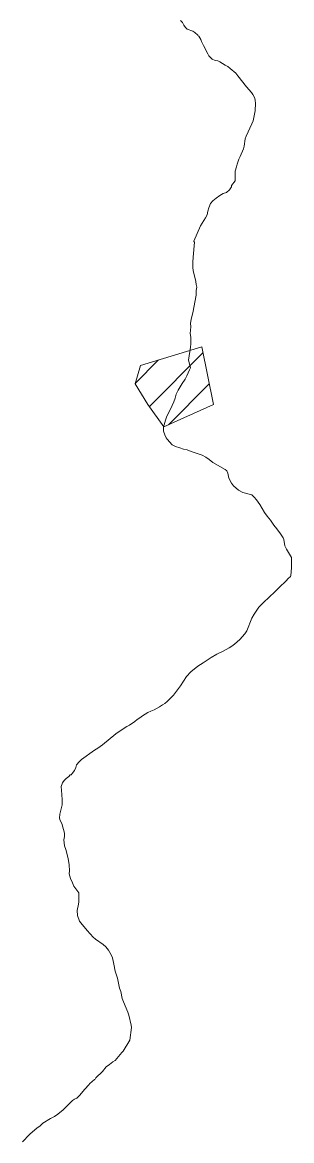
# Model space of a CAD drawing. Extents: x 553962 to 842807, y 8883888 to 9032388.
# Drawn here: x 593971 to 594379, y 8917295 to 8918990 of the extents above; entities that cross this region are included whole.
import ezdxf

# ---------------------------------------------------------------- set-up
doc = ezdxf.new("R2010")
doc.units = 0
doc.header["$LTSCALE"] = 20
doc.layers.add('6', color=7, linetype='Continuous', lineweight=13)

msp = doc.modelspace()

# ---------------------------------------------------------------- linework, layer by layer
at = {"layer": '6'}
for p, q in [((594163.53, 8918408.06), (594244.78, 8918489.31)), ((594141.99, 8918443.09), (594177.56, 8918478.66)), ((594192.4, 8918380.37), (594254.28, 8918442.24))]:
    msp.add_line(p, q, dxfattribs=at)
for points in [[(594210.98, 8918993.19), (594213.81, 8918990.13), (594215.9, 8918986.02), (594218.07, 8918982.6), (594220.77, 8918980), (594229.21, 8918976.94), (594232.71, 8918974.77), (594237.09, 8918971.18), (594237.56, 8918969.7), (594238.52, 8918969.25), (594241.68, 8918964.53), (594242.72, 8918961.48), (594245.65, 8918955.19), (594252.2, 8918942.68), (594253.91, 8918939.86), (594258.67, 8918934.46), (594263.25, 8918932.78), (594267.25, 8918931.83), (594270.38, 8918930.47), (594278.68, 8918925.53), (594282.36, 8918923.66), (594285.81, 8918920.42), (594294.42, 8918913.42), (594297.89, 8918909.5), (594310.82, 8918892.41), (594318.5, 8918884.09)], [(594318.5, 8918884.09), (594320.64, 8918880.76), (594323.3, 8918875.56), (594324.18, 8918871.71), (594324.4, 8918867.86), (594324.17, 8918856.3), (594321.05, 8918841.22), (594318.71, 8918836.72), (594310.09, 8918817.77), (594309.01, 8918813.92), (594307.09, 8918802.52), (594306.09, 8918798.84), (594301.07, 8918786.96), (594299.11, 8918782.94), (594296.64, 8918775.55), (594295.72, 8918771.54), (594293.58, 8918764.58), (594293.4, 8918763.34), (594293.73, 8918750.27), (594288.27, 8918743.2), (594288.31, 8918740.99), (594285.29, 8918736.34), (594280.24, 8918732.5), (594275.49, 8918730.87), (594270.26, 8918727.65), (594265.02, 8918724.03), (594259.99, 8918719.73), (594256.27, 8918715.78), (594253.81, 8918709.29), (594252.29, 8918704.33), (594250.97, 8918698.77), (594248.89, 8918693.79), (594241.16, 8918682.04), (594231.13, 8918658.5), (594231.18, 8918658.11), (594232.02, 8918657.29), (594229.8, 8918634.39)], [(594229.8, 8918634.39), (594229.38, 8918626.84), (594229.39, 8918618.71), (594229.86, 8918614.27), (594234.24, 8918597.47), (594234.53, 8918593.03), (594235.32, 8918588.74), (594234.5, 8918584.13), (594234.25, 8918576.56), (594229.43, 8918550.13), (594227.68, 8918544.22), (594226.72, 8918539.68), (594225.99, 8918534.12), (594225.99, 8918534.12), (594226.35, 8918528.81), (594225.75, 8918523.67), (594225.54, 8918518.71), (594226.18, 8918513.04), (594226.37, 8918503.13), (594225.92, 8918497.82), (594222.89, 8918478.49), (594225.74, 8918466.43), (594224.19, 8918463.58), (594220.58, 8918454.33), (594217.91, 8918449.33), (594213.45, 8918443.04), (594207.03, 8918432.63), (594204.28, 8918426.84), (594202.56, 8918420.77), (594200.61, 8918415.21), (594195.47, 8918404.08), (594190.08, 8918393.26), (594187.86, 8918387.54), (594184.71, 8918376.58), (594184.9, 8918370.85), (594187, 8918364.86), (594189.08, 8918360.33), (594190.75, 8918358.69), (594197.94, 8918349.7), (594203.02, 8918347.26), (594209.89, 8918345.36), (594215.47, 8918343.47), (594221.02, 8918342.34), (594226.95, 8918339.69), (594243.44, 8918334.15), (594249, 8918331.15), (594254.26, 8918327.9), (594259.73, 8918323.25), (594278.37, 8918312.62), (594280.88, 8918310.59), (594282.43, 8918307.04), (594284.24, 8918299.18), (594288, 8918291.63), (594291.14, 8918287.71), (594298.45, 8918281.2), (594305.1, 8918277.91), (594318.69, 8918273.9), (594322.32, 8918270.73), (594326, 8918266.52), (594330.92, 8918259.38), (594338.12, 8918247.56), (594342.16, 8918241.89), (594346.99, 8918235.84), (594352.25, 8918228.3), (594356.94, 8918222.72)], [(594356.94, 8918222.72), (594362.6, 8918215.17), (594366.27, 8918208.76), (594367.23, 8918206.5), (594369.17, 8918197.05), (594371.31, 8918191.99), (594379.13, 8918179.03), (594379.27, 8918164.02), (594378.1, 8918151.2), (594377.62, 8918150.31), (594374.21, 8918147.28), (594370.94, 8918143.83), (594360.59, 8918133.89), (594353.51, 8918126.41), (594345.77, 8918119.74), (594335.88, 8918110.46), (594329.56, 8918103.7), (594322.49, 8918093.34), (594319.15, 8918087.18), (594311.46, 8918068.04), (594308.12, 8918063.2), (594300.72, 8918054.81), (594292.72, 8918047.86), (594288.58, 8918044.66), (594284.66, 8918042.2), (594275.54, 8918037.23), (594265.83, 8918032.77), (594257.06, 8918027.64), (594244.93, 8918019.48), (594236.88, 8918014.44), (594226.18, 8918005.83), (594219.96, 8917998.61), (594210.75, 8917984.59), (594199.93, 8917970.51), (594190.76, 8917960.61), (594187.2, 8917957.97), (594183.36, 8917955.79)], [(594183.36, 8917955.79), (594178.98, 8917952.65), (594170.66, 8917948.4), (594165.81, 8917946.38), (594161.42, 8917944.2), (594153.27, 8917939.29), (594149.1, 8917936.13), (594145.26, 8917933.74), (594141.39, 8917930.56), (594133.62, 8917925.1), (594129.42, 8917922.83), (594120.86, 8917917.48), (594112.59, 8917911.6), (594092.65, 8917895.34), (594092.65, 8917895.34), (594085.46, 8917890.2), (594080.55, 8917887.18), (594060.42, 8917872.85), (594056.87, 8917869.32), (594053.1, 8917864.68), (594051.85, 8917860.83), (594049.85, 8917856.44), (594046.58, 8917851.81), (594044.75, 8917849.8), (594043.48, 8917849.48), (594041.5, 8917847.4), (594037.19, 8917844.1), (594034.4, 8917841.28), (594032.04, 8917837.64), (594029.67, 8917831.93), (594029.69, 8917830.57), (594030.32, 8917827.24), (594030.55, 8917818.18), (594031.37, 8917813.3), (594031.18, 8917804.41), (594027.61, 8917790.27), (594027.12, 8917783.82), (594028.2, 8917780.51), (594030.84, 8917775.85), (594034.72, 8917761.16), (594034.78, 8917756.11), (594033.78, 8917751.39), (594034.18, 8917746.69), (594035.04, 8917741.98), (594036.89, 8917736.7), (594040.39, 8917722.97), (594041.88, 8917713.37), (594042.49, 8917704.3), (594042.14, 8917699.43), (594043.7, 8917692.36), (594046.85, 8917685.8), (594048.77, 8917680.77), (594056.38, 8917670.7), (594056.82, 8917657.06), (594056.3, 8917653.63), (594054.11, 8917643.94), (594054.36, 8917636.52), (594057.59, 8917628.08), (594059.63, 8917625.15), (594069.22, 8917613.86), (594078.26, 8917603.72), (594081.64, 8917600.53), (594093.3, 8917592.66), (594097.39, 8917588.83), (594101.57, 8917583.99)], [(594101.57, 8917583.99), (594105.46, 8917577.02), (594107.4, 8917572.28), (594109.79, 8917562.76), (594111.46, 8917551.91), (594115.25, 8917541.62), (594116.02, 8917536.14), (594118.46, 8917526.39), (594120.4, 8917521.07), (594122.37, 8917510.81), (594124.13, 8917505.51), (594130.68, 8917489.68), (594132.19, 8917485.12), (594136.17, 8917470.07), (594136.43, 8917466.49), (594133.84, 8917447.28), (594123.78, 8917430.63), (594121.9, 8917428.76), (594111.83, 8917416.87), (594108.02, 8917414.67), (594103.08, 8917410.64), (594098.19, 8917407.17), (594092.54, 8917399.98), (594082.33, 8917390.16), (594081.25, 8917388.33), (594080.16, 8917387.9), (594073.35, 8917381.93), (594071.71, 8917379.69), (594065.48, 8917372.97), (594057.59, 8917363.46), (594053.4, 8917359.7), (594050.08, 8917358.08), (594047.2, 8917356.05), (594032.85, 8917341.65), (594024.57, 8917335.21), (594019.47, 8917331.58), (594013.84, 8917328.64)], [(594013.84, 8917328.64), (594002.2, 8917321.66), (593997.77, 8917317.74), (593992.65, 8917313.87), (593983.02, 8917305.52), (593978.94, 8917301.45), (593974.33, 8917296.25), (593970.94, 8917293.42)]]:
    msp.add_lwpolyline(points, dxfattribs=at)
msp.add_lwpolyline([(594150.33, 8918470.41), (594242.93, 8918498.47), (594260.58, 8918411.01), (594185.64, 8918377.33), (594161.22, 8918411.27), (594141.82, 8918442.52)], close=True, dxfattribs=at)

doc.saveas('drawing.dxf')
